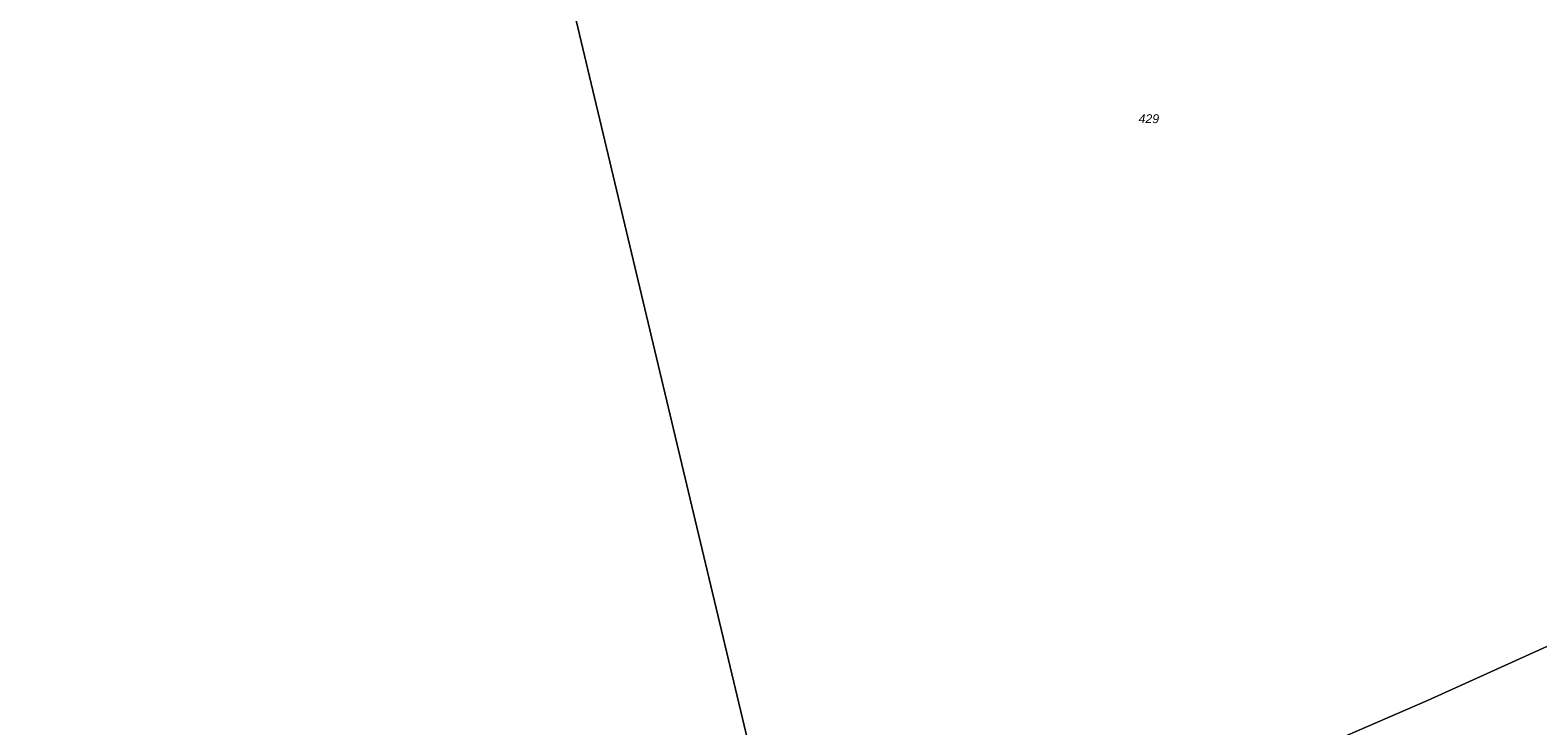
# Model space of a CAD drawing. Header units: metres. Extents: x 345144 to 348639, y 5629211 to 5635235.
# Tile 557 of 656: x 345981 to 346124, y 5631502 to 5631568. Entities that reach past the tile are written whole.
import ezdxf
from ezdxf.enums import TextEntityAlignment as Align

# ---------------------------------------------------------------- set-up
doc = ezdxf.new("R2010")
doc.units = ezdxf.units.M
doc.header["$MEASUREMENT"] = 0
doc.layers.add('AX Flurstück', color=7, linetype='Continuous')
doc.layers.add('Präsentationsobjekt -Text (punktförmig)', color=7, linetype='Continuous')
doc.styles.add('ARIALIT', font='ariali.ttf', dxfattribs={"height": 1})

msp = doc.modelspace()

# ---------------------------------------------------------------- linework, layer by layer
at = {"layer": 'AX Flurstück', "color": 8, "linetype": 'Continuous', "lineweight": 13, "true_color": 0x808080, "flags": 128}
for points in [[(346055.344, 5631621.006), (346121.481, 5631626.672), (346134.237, 5631568.887), (346144.978, 5631523.39), (346147.174, 5631519.081), (346113.768, 5631503.949), (346088.743, 5631493.129), (346054.135, 5631478.406), (346044.117, 5631520.478), (346031.32, 5631574.117), (346026.127, 5631617.269), (346055.344, 5631621.006)], [(345896.427, 5631492.225), (345895.38, 5631518.953), (345895.372, 5631525.195), (345896.188, 5631534.724), (345897.556, 5631544.816), (345898.259, 5631554.84), (345897.921, 5631564.768), (345896.813, 5631574.68), (345895.655, 5631581.927), (345895.59, 5631584.591), (345901.788, 5631586.786), (345920.347, 5631593.367), (346000.031, 5631613.227), (346026.127, 5631617.269), (346031.32, 5631574.117), (346044.117, 5631520.478), (346054.135, 5631478.406)], [(346113.768, 5631503.949), (346147.174, 5631519.081), (346147.376, 5631517.632), (346150.104, 5631497.829), (346153.551, 5631473.072), (346157.893, 5631442.025), (346159.561, 5631430.12), (346161.12, 5631419.96), (346128.7, 5631403.745), (346105.356, 5631391.617), (346102.931, 5631408.431), (346099.893, 5631429.546), (346095.24, 5631455.172), (346088.743, 5631493.129), (346113.768, 5631503.949)]]:
    msp.add_lwpolyline(points, dxfattribs=at)

# ---------------------------------------------------------------- texts
at = {"layer": 'Präsentationsobjekt -Text (punktförmig)', "color": 8, "true_color": 0x808080, "style": 'ARIALIT'}
msp.add_text('429', height=0.8421, dxfattribs=at).set_placement((346087.196, 5631559.399), align=Align.MIDDLE_CENTER)

doc.saveas('drawing.dxf')
